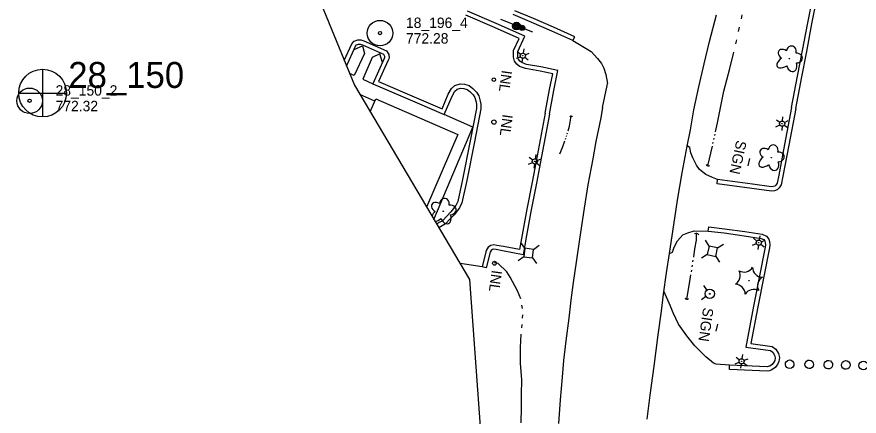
# Model space of a CAD drawing. Extents: x 589250 to 1188077, y 162953 to 363065.
# Drawn here: x 592891.4 to 593378, y 185166.2 to 185396.8 of the extents above; entities that cross this region are included whole.
import ezdxf

# ---------------------------------------------------------------- set-up
doc = ezdxf.new("R2010")
doc.units = 0
for name, color, linetype in [('E_AREA', 7, 'Continuous'), ('E_BLD', 7, 'Continuous'), ('E_DRN', 7, 'Continuous'), ('E_DRN_Text', 7, 'Continuous'), ('E_DWY', 7, 'Continuous'), ('E_LAND_Vegetation', 7, 'Continuous'), ('E_LTG', 7, 'Continuous'), ('E_MAP_Limits', 7, 'Continuous'), ('E_MAP_PassPoints', 7, 'Continuous'), ('E_MAP_PhotoCenter', 7, 'Continuous'), ('E_MISCPROP', 7, 'Continuous'), ('E_PATH_Sidewalk', 7, 'Continuous'), ('E_RDWY', 7, 'Continuous'), ('E_RDWY_C_and_G', 7, 'Continuous'), ('E_SGN', 7, 'Continuous'), ('E_SGN_Text', 7, 'Continuous'), ('E_UTL_AG_Bold', 7, 'Continuous'), ('E_UTL_MH', 7, 'Continuous'), ('E_UTL_WHydrant', 7, 'Continuous'), ('E_WTR_FlowLine', 7, 'Continuous')]:
    doc.layers.add(name, color=color, linetype=linetype)

msp = doc.modelspace()

# ---------------------------------------------------------------- linework, layer by layer
at = {"layer": 'E_AREA'}
msp.add_circle((593380.42, 185195.4), 2.55, dxfattribs=at)
for centre, major_axis, ratio in [((593337.82, 185196.15), (1.63, 1.86), 0.999567), ((593349.12, 185196.06), (1.85, 1.63), 0.999971), ((593360.15, 185195.86), (1.92, 1.53), 0.999968), ((593370.25, 185195.73), (-0.16, 2.51), 0.999984)]:
    msp.add_ellipse(centre, major_axis=major_axis, ratio=ratio, dxfattribs=at)
at = {"layer": 'E_BLD'}
for p, q in [((593095.49, 185341.88), (593098.72, 185349.36)), ((593098.72, 185349.36), (593146.21, 185328.9)), ((593146.21, 185328.9), (593128.09, 185286.85))]:
    msp.add_line(p, q, dxfattribs=at)
at = {"layer": 'E_DRN'}
for centre, radius in [((593166.92, 185360.47), 1.04), ((593166.98, 185335.96), 1.26), ((593167.31, 185254.46), 1.13)]:
    msp.add_circle(centre, radius, dxfattribs=at)
for centre, radius, start, end in [((593211.53, 185338.35), 1.02, 28.1214, 134.3816), ((593290.92, 185311.97), 1.36, 202.6502, 308.9104), ((593283.91, 185270.22), 1.5, 23.88, 130.1402), ((593278.52, 185234.96), 1.24, 204.6648, 310.925)]:
    msp.add_arc(centre, radius, start, end, dxfattribs=at)
at = {"layer": 'E_DWY'}
for p, q in [((593348.25, 185393.25), (593351.48, 185409.54)), ((593350.7, 185392.77), (593353.93, 185409.07)), ((593168.3, 185392.86), (593151.7, 185399.94)), ((593167.3, 185390.57), (593150.72, 185397.64)), ((593181.55, 185384.25), (593167.3, 185390.57)), ((593184.88, 185385.51), (593168.3, 185392.86)), ((593345.23, 185377.3), (593348.25, 185393.25)), ((593347.68, 185376.83), (593350.7, 185392.77)), ((593178.37, 185377.32), (593181.55, 185384.25)), ((593180.82, 185376.67), (593184.88, 185385.51)), ((593080.55, 185371.54), (593084.94, 185381.24)), ((593081.85, 185368.36), (593087.06, 185379.87)), ((593084.94, 185381.24), (593086.19, 185382.67)), ((593086.19, 185382.67), (593088.3, 185383.45)), ((593087.06, 185379.87), (593087.65, 185380.54)), ((593087.65, 185380.54), (593088.73, 185380.95)), ((593088.3, 185383.45), (593090.1, 185383.43)), ((593088.73, 185380.95), (593089.71, 185380.93)), ((593089.71, 185380.93), (593090.99, 185380.54)), ((593090.1, 185383.43), (593091.86, 185382.89)), ((593090.99, 185380.54), (593103.16, 185375.13)), ((593091.86, 185382.89), (593104.89, 185377.1)), ((593103.16, 185375.13), (593103.78, 185374.12)), ((593104.89, 185377.1), (593106.22, 185374.92)), ((593106.22, 185374.92), (593106.38, 185372.96)), ((593178.22, 185375.71), (593178.37, 185377.32)), ((593178.24, 185373.41), (593178.22, 185375.71)), ((593180.72, 185375.61), (593180.82, 185376.67)), ((593180.74, 185373.81), (593180.72, 185375.61)), ((593342.38, 185362.52), (593345.23, 185377.3)), ((593344.83, 185362.04), (593347.68, 185376.83)), ((593103.62, 185372.71), (593097.02, 185358.16)), ((593105.94, 185371.76), (593100.34, 185359.44)), ((593103.84, 185373.31), (593103.62, 185372.71)), ((593103.78, 185374.12), (593103.84, 185373.31)), ((593106.38, 185372.96), (593105.94, 185371.76)), ((593178.95, 185371.16), (593178.24, 185373.41)), ((593180.17, 185369.49), (593178.95, 185371.16)), ((593181.21, 185372.3), (593180.74, 185373.81)), ((593182, 185371.22), (593181.21, 185372.3)), ((593183.05, 185370.36), (593182, 185371.22)), ((593185.89, 185369.29), (593183.05, 185370.36)), ((593181.78, 185368.17), (593180.17, 185369.49)), ((593185.22, 185366.87), (593181.78, 185368.17)), ((593193.62, 185365.35), (593185.22, 185366.87)), ((593194.1, 185367.81), (593185.89, 185369.29)), ((593200.93, 185363.84), (593193.62, 185365.35)), ((593203.86, 185365.78), (593194.1, 185367.81)), ((593201.57, 185354.25), (593203.86, 185365.78)), ((593199.12, 185354.73), (593200.93, 185363.84)), ((593338.84, 185344.32), (593342.38, 185362.52)), ((593341.3, 185343.84), (593344.83, 185362.04)), ((593097.02, 185358.16), (593122.6, 185347.07)), ((593100.34, 185359.44), (593123.59, 185349.37)), ((593140.6, 185352.04), (593142.46, 185355.35)), ((593142.46, 185355.35), (593144.48, 185357.18)), ((593144.48, 185357.18), (593147.43, 185358)), ((593145.72, 185354.93), (593147.7, 185355.48)), ((593147.43, 185358), (593150.07, 185357.85)), ((593147.7, 185355.48), (593149.61, 185355.37)), ((593149.61, 185355.37), (593151.44, 185354.79)), ((593150.07, 185357.85), (593152.58, 185357.05)), ((593152.58, 185357.05), (593154.8, 185355.45)), ((593154.8, 185355.45), (593156.83, 185353.33)), ((593137.01, 185343.58), (593140.6, 185352.04)), ((593138.32, 185340.29), (593142.85, 185350.93)), ((593142.85, 185350.93), (593144.44, 185353.77)), ((593144.44, 185353.77), (593145.72, 185354.93)), ((593151.44, 185354.79), (593153.15, 185353.55)), ((593153.15, 185353.55), (593154.89, 185351.74)), ((593154.89, 185351.74), (593156.02, 185350.12)), ((593156.02, 185350.12), (593156.63, 185347.57)), ((593156.83, 185353.33), (593158.34, 185351.17)), ((593158.34, 185351.17), (593159.07, 185348.11)), ((593196.53, 185341.11), (593199.12, 185354.73)), ((593198.99, 185340.64), (593201.57, 185354.25)), ((593122.6, 185347.07), (593138.32, 185340.29)), ((593123.59, 185349.37), (593137.01, 185343.58)), ((593156.63, 185347.57), (593156.92, 185346.12)), ((593156.92, 185346.12), (593156.86, 185343.91)), ((593159.07, 185348.11), (593159.43, 185346.33)), ((593159.43, 185346.33), (593159.36, 185343.64)), ((593156.86, 185343.91), (593153.26, 185325.15)), ((593159.36, 185343.64), (593155.72, 185324.67)), ((593196.53, 185341.11), (593191.92, 185316.58)), ((593198.99, 185340.64), (593194.38, 185316.12)), ((593338.84, 185344.32), (593334.91, 185323.06)), ((593341.3, 185343.84), (593337.37, 185322.6)), ((593153.26, 185325.15), (593148.79, 185302.77)), ((593155.72, 185324.67), (593151.24, 185302.27)), ((593280.07, 185321.4), (593278.66, 185322.22)), ((593280.78, 185318.21), (593280.07, 185321.4)), ((593334.91, 185323.06), (593331.48, 185305.24)), ((593337.37, 185322.6), (593333.93, 185304.74)), ((593191.92, 185316.58), (593189.09, 185301.27)), ((593194.38, 185316.12), (593191.54, 185300.8)), ((593281.9, 185315.35), (593280.78, 185318.21)), ((593284.01, 185311.07), (593281.9, 185315.35)), ((593285.7, 185308.54), (593284.01, 185311.07)), ((593289.48, 185305.77), (593285.7, 185308.54)), ((593148.79, 185302.77), (593146.15, 185290.1)), ((593151.24, 185302.27), (593148.53, 185289.28)), ((593293.28, 185304.04), (593289.48, 185305.77)), ((593296.19, 185302.82), (593293.28, 185304.04)), ((593295.85, 185300.34), (593296.19, 185302.82)), ((593316.39, 185300.09), (593296.19, 185302.82)), ((593331.48, 185305.24), (593330.52, 185300.79)), ((593333.93, 185304.74), (593332.87, 185299.82)), ((593189.09, 185301.27), (593186.06, 185285.78)), ((593191.54, 185300.8), (593188.52, 185285.31)), ((593316.04, 185297.62), (593295.85, 185300.34)), ((593327.27, 185296), (593316.04, 185297.62)), ((593327.26, 185298.53), (593316.39, 185300.09)), ((593328.36, 185298.7), (593327.26, 185298.53)), ((593329.18, 185299.02), (593328.36, 185298.7)), ((593330.57, 185296.89), (593329.02, 185296.27)), ((593329.74, 185299.57), (593329.18, 185299.02)), ((593330.52, 185300.79), (593329.74, 185299.57)), ((593331.69, 185297.98), (593330.57, 185296.89)), ((593332.87, 185299.82), (593331.69, 185297.98)), ((593329.02, 185296.27), (593327.27, 185296)), ((593144.99, 185287.76), (593142.12, 185284.15)), ((593146.15, 185290.1), (593144.99, 185287.76)), ((593148.53, 185289.28), (593147.11, 185286.41)), ((593142.12, 185284.15), (593139.74, 185281.64)), ((593144.01, 185282.51), (593141.55, 185279.91)), ((593147.11, 185286.41), (593144.01, 185282.51)), ((593186.06, 185285.78), (593183.25, 185270.91)), ((593188.52, 185285.31), (593185.71, 185270.46)), ((593134.08, 185277.24), (593133.84, 185277.14)), ((593137.4, 185279.24), (593134.08, 185277.24)), ((593138.96, 185277.26), (593135.21, 185275)), ((593139.74, 185281.64), (593137.4, 185279.24)), ((593141.55, 185279.91), (593138.96, 185277.26)), ((593135.21, 185275), (593135.13, 185274.97)), ((593278.96, 185272.01), (593282.63, 185273.15)), ((593282.63, 185273.15), (593290.84, 185273)), ((593290.84, 185273), (593291.13, 185275.49)), ((593290.84, 185273), (593299.93, 185271.94)), ((593291.13, 185275.49), (593300.24, 185274.42)), ((593300.24, 185274.42), (593311.93, 185272.84)), ((593311.93, 185272.84), (593322.03, 185271.24)), ((593183.25, 185270.91), (593181.77, 185262.32)), ((593185.71, 185270.46), (593183.81, 185259.39)), ((593273.09, 185267.33), (593276.18, 185270.8)), ((593276.18, 185270.8), (593278.96, 185272.01)), ((593299.93, 185271.94), (593311.56, 185270.37)), ((593311.56, 185270.37), (593321.31, 185268.82)), ((593321.31, 185268.82), (593322.82, 185268.14)), ((593322.03, 185271.24), (593324.43, 185270.16)), ((593322.82, 185268.14), (593323.51, 185267.21)), ((593324.43, 185270.16), (593325.76, 185268.38)), ((593325.76, 185268.38), (593326.22, 185266.99)), ((593163.67, 185263.7), (593162.47, 185261.89)), ((593165.18, 185264.67), (593163.67, 185263.7)), ((593166.9, 185265.09), (593165.18, 185264.67)), ((593167, 185262.54), (593166.18, 185262.34)), ((593168.69, 185264.8), (593166.9, 185265.09)), ((593168.26, 185262.34), (593167, 185262.54)), ((593172.47, 185264.08), (593168.69, 185264.8)), ((593181.77, 185262.32), (593172.47, 185264.08)), ((593270.06, 185260.93), (593271.1, 185263.68)), ((593271.1, 185263.68), (593273.09, 185267.33)), ((593323.72, 185263.77), (593316.99, 185229.77)), ((593326.18, 185263.34), (593319.45, 185229.29)), ((593323.51, 185267.21), (593323.76, 185266.45)), ((593323.93, 185265.08), (593323.72, 185263.77)), ((593323.76, 185266.45), (593323.93, 185265.08)), ((593326.45, 185265.04), (593326.18, 185263.34)), ((593326.22, 185266.99), (593326.45, 185265.04)), ((593162.47, 185261.89), (593160.15, 185252.41)), ((593164.79, 185260.87), (593162.58, 185251.82)), ((593165.47, 185261.88), (593164.79, 185260.87)), ((593166.18, 185262.34), (593165.47, 185261.88)), ((593172, 185261.62), (593168.26, 185262.34)), ((593183.81, 185259.39), (593172, 185261.62)), ((593268.43, 185260.15), (593270.06, 185260.93)), ((593160.15, 185252.41), (593147.41, 185254.25)), ((593162.58, 185251.82), (593160.15, 185252.41)), ((593268.9, 185229.64), (593265.16, 185238.27)), ((593270.62, 185225.82), (593268.9, 185229.64)), ((593316.99, 185229.77), (593312.42, 185206.08)), ((593319.45, 185229.29), (593315.38, 185208.19)), ((593273.51, 185219.33), (593270.62, 185225.82)), ((593278.42, 185212.5), (593273.51, 185219.33)), ((593283.07, 185206.71), (593278.42, 185212.5)), ((593289.34, 185200.5), (593283.07, 185206.71)), ((593312.42, 185206.08), (593326.7, 185204.08)), ((593315.38, 185208.19), (593327.65, 185206.47)), ((593327.65, 185206.47), (593329.93, 185204.85)), ((593329.93, 185204.85), (593331.37, 185202.29)), ((593293.8, 185196.83), (593289.34, 185200.5)), ((593326.7, 185204.08), (593328.02, 185203.14)), ((593328.02, 185203.14), (593329.02, 185201.36)), ((593329.02, 185201.36), (593329.39, 185199.83)), ((593329.39, 185199.83), (593329.21, 185198.37)), ((593331.37, 185202.29), (593331.93, 185199.98)), ((593331.93, 185199.98), (593331.64, 185197.67)), ((593295.43, 185196.14), (593293.8, 185196.83)), ((593303.12, 185195.54), (593295.43, 185196.14)), ((593303.03, 185193.05), (593303.12, 185195.54)), ((593324.77, 185194.71), (593303.12, 185195.54)), ((593325.5, 185194.8), (593324.77, 185194.71)), ((593326.32, 185195.1), (593325.5, 185194.8)), ((593327.78, 185196.08), (593326.32, 185195.1)), ((593328.72, 185197.32), (593327.78, 185196.08)), ((593329.21, 185198.37), (593328.72, 185197.32)), ((593330.87, 185196.03), (593329.52, 185194.23)), ((593331.64, 185197.67), (593330.87, 185196.03)), ((593324.88, 185192.2), (593303.03, 185193.05)), ((593326.1, 185192.36), (593324.88, 185192.2)), ((593327.47, 185192.86), (593326.1, 185192.36)), ((593329.52, 185194.23), (593327.47, 185192.86))]:
    msp.add_line(p, q, dxfattribs=at)
at = {"layer": 'E_LAND_Vegetation'}
for centre, radius in [((593337.71, 185372.63), 0.128), ((593327.23, 185315.48), 0.128), ((593137.68, 185284.53), 0.128), ((593314.29, 185244.38), 0.167)]:
    msp.add_circle(centre, radius, dxfattribs=at)
for centre, radius, start, end in [((593303.41, 185247.35), 5.9, 301.8802, 27.6452), ((593311.42, 185255.29), 5.9, 241.8802, 327.6451), ((593322.24, 185252.29), 5.9, 181.8756, 267.6405), ((593325.17, 185241.42), 5.9, 121.8802, 207.6451), ((593306.28, 185236.44), 5.91, 1.92, 87.5961), ((593317.16, 185233.48), 5.9, 61.8802, 147.6452)]:
    msp.add_arc(centre, radius, start, end, dxfattribs=at)
for centre, major_axis, ratio, start_param, end_param in [((593338.72, 185376.49), (-0.87, -3.34), 0.832022, 1.570796, 4.712389), ((593334.5, 185375.04), (3.02, -2), 0.716896, 1.570796, 4.712389), ((593341.6, 185372.94), (-3.61, -0.13), 0.782863, 1.570796, 4.712389), ((593334.59, 185370.68), (3.92, 2.69), 0.560249, 1.570796, 4.712389), ((593338.9, 185369.31), (-1.16, 4.06), 0.691916, 1.570796, 4.712389), ((593323.99, 185317.85), (3.05, -1.96), 0.716896, 1.570796, 4.712389), ((593328.19, 185319.35), (-0.82, -3.35), 0.832022, 1.570796, 4.712389), ((593331.12, 185315.84), (-3.61, -0.18), 0.782863, 1.570796, 4.712389), ((593324.14, 185313.49), (3.88, 2.74), 0.560249, 1.570796, 4.712389), ((593328.47, 185312.18), (-1.21, 4.04), 0.691916, 1.570796, 4.712389), ((593138.33, 185288.46), (-0.56, -3.41), 0.832022, 1.570796, 4.712389), ((593134.26, 185286.64), (3.19, -1.72), 0.716896, 1.570796, 4.712389), ((593141.53, 185285.19), (-3.58, -0.46), 0.782863, 1.570796, 4.712389), ((593134.75, 185282.31), (3.66, 3.03), 0.560249, 1.570796, 2.290398), ((593139.16, 185281.33), (-1.52, 3.94), 0.691916, 1.570796, 4.712389), ((593134.75, 185282.31), (3.66, 3.03), 0.560249, 3.815979, 4.712389)]:
    msp.add_ellipse(centre, major_axis=major_axis, ratio=ratio, start_param=start_param, end_param=end_param, dxfattribs=at)
at = {"layer": 'E_LTG'}
for p, q in [((593180.48, 185376.76), (593182.45, 185375.22)), ((593184.19, 185378.26), (593183.84, 185375.79)), ((593185.03, 185374.86), (593187.34, 185375.8)), ((593179.93, 185372.8), (593182.24, 185373.74)), ((593183.43, 185372.81), (593183.08, 185370.34)), ((593184.82, 185373.38), (593186.79, 185371.84)), ((593330.13, 185337.28), (593332.22, 185335.92)), ((593333.69, 185339.1), (593333.56, 185336.6)), ((593334.82, 185335.79), (593337.05, 185336.92)), ((593329.92, 185333.29), (593332.15, 185334.42)), ((593333.41, 185333.61), (593333.28, 185331.11)), ((593334.74, 185334.29), (593336.84, 185332.93)), ((593191.13, 185317.2), (593190.78, 185314.73)), ((593186.87, 185311.74), (593189.19, 185312.68)), ((593187.42, 185315.7), (593189.39, 185314.16)), ((593190.37, 185311.75), (593190.02, 185309.28)), ((593191.76, 185312.32), (593193.73, 185310.78)), ((593191.97, 185313.8), (593194.28, 185314.74)), ((593316.87, 185268.85), (593318.83, 185267.3)), ((593320.58, 185270.32), (593320.22, 185267.85)), ((593321.4, 185266.92), (593323.72, 185267.84)), ((593316.29, 185264.89), (593318.61, 185265.81)), ((593319.79, 185264.88), (593319.42, 185262.41)), ((593321.18, 185265.44), (593323.14, 185263.88)), ((593306.92, 185200.32), (593308.89, 185198.77)), ((593310.64, 185201.8), (593310.28, 185199.33)), ((593311.46, 185198.4), (593313.78, 185199.32)), ((593306.34, 185196.37), (593308.67, 185197.29)), ((593309.84, 185196.36), (593309.48, 185193.89)), ((593311.24, 185196.91), (593313.2, 185195.36))]:
    msp.add_line(p, q, dxfattribs=at)
for centre, radius in [((593183.64, 185374.3), 1.5), ((593183.64, 185374.3), 0.125), ((593333.48, 185335.1), 1.5), ((593333.48, 185335.1), 0.125), ((593190.58, 185313.24), 1.5), ((593190.58, 185313.24), 0.125), ((593320, 185266.37), 1.5), ((593320, 185266.37), 0.125), ((593310.06, 185197.84), 1.5), ((593310.06, 185197.84), 0.125)]:
    msp.add_circle(centre, radius, dxfattribs=at)
at = {"layer": 'E_MAP_Limits'}
for p, q in [((593064.87, 185409.97), (593086.39, 185357.23)), ((593086.39, 185357.23), (593152.8, 185245.15)), ((593152.8, 185245.15), (593159.47, 185154.37))]:
    msp.add_line(p, q, dxfattribs=at)
at = {"layer": 'E_MAP_PassPoints'}
for centre, radius in [((593101.17, 185387.35), 7.38), ((593101.17, 185387.35), 7.38), ((593101.17, 185387.35), 7.38), ((593101.17, 185387.35), 0.945), ((593101.17, 185387.35), 0.945), ((593101.17, 185387.35), 0.945), ((592898.75, 185348.27), 7.38), ((592898.75, 185348.27), 0.945)]:
    msp.add_circle(centre, radius, dxfattribs=at)
at = {"layer": 'E_MAP_PhotoCenter'}
for p, q in [((592906.18, 185366.52), (592906.11, 185339.11)), ((592892.49, 185352.71), (592919.95, 185352.7))]:
    msp.add_line(p, q, dxfattribs=at)
msp.add_circle((592906.23, 185352.72), 13.78, dxfattribs=at)
at = {"layer": 'E_MISCPROP'}
for radius in [2.23, 1.67, 1.12, 0.558]:
    msp.add_circle((593180.02, 185391.41), radius, dxfattribs=at)
at = {"layer": 'E_PATH_Sidewalk'}
for p, q in [((593086.15, 185377.85), (593091.01, 185379.95)), ((593091.01, 185379.95), (593092.17, 185375.5)), ((593092.17, 185375.5), (593086.25, 185362.9)), ((593100.98, 185375.41), (593096.65, 185373.33)), ((593102.57, 185370.39), (593100.98, 185375.41)), ((593096.65, 185373.33), (593091.21, 185360.77)), ((593086.25, 185362.9), (593083.58, 185364.12)), ((593091.21, 185360.77), (593097.02, 185358.16)), ((593098.12, 185347.99), (593089.57, 185351.86)), ((593154.79, 185333.09), (593138.32, 185340.29)), ((593132.28, 185279.78), (593154.79, 185333.09))]:
    msp.add_line(p, q, dxfattribs=at)
at = {"layer": 'E_RDWY'}
for p, q in [((593291.42, 185382.49), (593295.56, 185397.86)), ((593212.61, 185383), (593223.1, 185376.74)), ((593288.47, 185369.55), (593291.42, 185382.49)), ((593223.1, 185376.74), (593226.86, 185372.78)), ((593226.86, 185372.78), (593229.03, 185369.82)), ((593229.03, 185369.82), (593230.4, 185367.11)), ((593285.41, 185356.31), (593288.47, 185369.55)), ((593230.4, 185367.11), (593231.53, 185363.51)), ((593231.53, 185363.51), (593232.61, 185358.23)), ((593229.75, 185344.39), (593232.36, 185357.06)), ((593232.36, 185357.06), (593232.61, 185358.23)), ((593282.48, 185343.12), (593285.41, 185356.31)), ((593229.75, 185344.39), (593228.74, 185338.48)), ((593280.53, 185331.47), (593282.48, 185343.12)), ((593228.74, 185338.48), (593225.9, 185324.71)), ((593278.62, 185322.02), (593280.53, 185331.47)), ((593225.9, 185324.71), (593224.11, 185314.81)), ((593275.78, 185306.6), (593278.62, 185322.02)), ((593224.11, 185314.81), (593221.31, 185299.66)), ((593273.1, 185290.92), (593275.78, 185306.6)), ((593221.31, 185299.66), (593219.1, 185286.27)), ((593271.46, 185280.49), (593273.1, 185290.92)), ((593219.1, 185286.27), (593216.35, 185268.31)), ((593268.41, 185260.06), (593271.46, 185280.49)), ((593216.35, 185268.31), (593214.44, 185255.05)), ((593266.67, 185248.98), (593268.41, 185260.06)), ((593214.44, 185255.05), (593212.81, 185243.32)), ((593264.92, 185236.57), (593266.67, 185248.98)), ((593212.81, 185243.32), (593211.42, 185233.23)), ((593263.77, 185226.77), (593264.92, 185236.57)), ((593211.42, 185233.23), (593210.18, 185222.75)), ((593261.85, 185213.17), (593263.77, 185226.77)), ((593210.18, 185222.75), (593208.56, 185209.67)), ((593208.56, 185209.67), (593207.25, 185198.27)), ((593259.58, 185195.12), (593261.85, 185213.17)), ((593207.25, 185198.27), (593206.31, 185188.73)), ((593257.32, 185178.27), (593259.58, 185195.12)), ((593206.31, 185188.73), (593205.22, 185175.67)), ((593205.22, 185175.67), (593204.19, 185161.83)), ((593255.5, 185164.44), (593257.32, 185178.27))]:
    msp.add_line(p, q, dxfattribs=at)
at = {"layer": 'E_RDWY_C_and_G'}
for p, q in [((593189.9, 185395.71), (593179.14, 185400.31)), ((593188.91, 185393.41), (593178.14, 185398.02)), ((593201.37, 185390.79), (593189.9, 185395.71)), ((593200.36, 185388.5), (593188.91, 185393.41)), ((593213.63, 185385.28), (593201.37, 185390.79)), ((593212.61, 185383), (593200.36, 185388.5)), ((593212.61, 185383), (593213.63, 185385.28))]:
    msp.add_line(p, q, dxfattribs=at)
at = {"layer": 'E_SGN'}
for p, q in [((593189.51, 185387.9), (593170.9, 185395.23)), ((593313.88, 185310.75), (593314.81, 185314.87)), ((593295.38, 185215.31), (593296.31, 185219.37))]:
    msp.add_line(p, q, dxfattribs=at)
at = {"layer": 'E_UTL_AG_Bold'}
for p, q in [((593291.27, 185264.4), (593289.11, 185267.77)), ((593184.91, 185263.17), (593182.5, 185266.36)), ((593184.91, 185263.17), (593184.22, 185258.22)), ((593189.86, 185262.48), (593184.91, 185263.17)), ((593189.86, 185262.48), (593193.06, 185264.89)), ((593291.27, 185264.4), (593290.2, 185259.52)), ((593296.15, 185263.34), (593291.27, 185264.4)), ((593295.08, 185258.45), (593296.15, 185263.34)), ((593296.15, 185263.34), (593299.52, 185265.5)), ((593184.22, 185258.22), (593181.03, 185255.81)), ((593184.22, 185258.22), (593189.17, 185257.53)), ((593189.17, 185257.53), (593189.86, 185262.48)), ((593290.2, 185259.52), (593286.83, 185257.36)), ((593290.2, 185259.52), (593295.08, 185258.45)), ((593295.08, 185258.45), (593297.24, 185255.08)), ((593189.17, 185257.53), (593191.59, 185254.34))]:
    msp.add_line(p, q, dxfattribs=at)
at = {"layer": 'E_UTL_MH'}
for centre, radius in [((593183.3, 185390.38), 1.5), ((593183.3, 185390.37), 1.22), ((593183.29, 185390.36), 0.968), ((593183.27, 185390.37), 0.605)]:
    msp.add_circle(centre, radius, dxfattribs=at)
at = {"layer": 'E_UTL_WHydrant'}
for p, q in [((593290.06, 185239.03), (593288.18, 185241.58)), ((593289.49, 185235.24), (593286.94, 185233.36))]:
    msp.add_line(p, q, dxfattribs=at)
for radius in [2.74, 0.21]:
    msp.add_circle((593291.67, 185236.85), radius, dxfattribs=at)
at = {"layer": 'E_WTR_FlowLine'}
for p, q in [((593309.93, 185395.58), (593310.43, 185398)), ((593308.35, 185388.33), (593308.91, 185390.73)), ((593306.66, 185381.1), (593307.22, 185383.51)), ((593303.23, 185366.99), (593305.5, 185376.29)), ((593299.87, 185353.79), (593303.23, 185366.99)), ((593297.26, 185341.39), (593299.87, 185353.79)), ((593296.23, 185335.58), (593297.26, 185341.39)), ((593210.65, 185333.68), (593211.57, 185339.37)), ((593295.06, 185330.42), (593296.23, 185335.58)), ((593209.82, 185330.88), (593210.65, 185333.68)), ((593208.34, 185326.13), (593208.52, 185326.66)), ((593208.88, 185327.7), (593208.93, 185327.82)), ((593208.93, 185327.82), (593209.05, 185328.23)), ((593209.36, 185329.29), (593209.51, 185329.82)), ((593294.04, 185325.9), (593294.21, 185326.66)), ((593294.55, 185328.16), (593294.72, 185328.92)), ((593204.96, 185317.67), (593206.62, 185321.22)), ((593206.62, 185321.22), (593207.97, 185325.09)), ((593290.58, 185310.66), (593293.18, 185322.13)), ((593293.52, 185323.64), (593293.7, 185324.39)), ((593283.12, 185262.77), (593284.04, 185267.88)), ((593283.93, 185270.93), (593283.94, 185271.71)), ((593284.04, 185267.88), (593283.93, 185270.93)), ((593282.39, 185258.05), (593283.12, 185262.77)), ((593169.43, 185254.27), (593167.1, 185254.62)), ((593174.5, 185249.57), (593169.43, 185254.27)), ((593281.51, 185252.42), (593281.66, 185253.36)), ((593281.95, 185255.23), (593282.1, 185256.17)), ((593176.29, 185246.52), (593174.5, 185249.57)), ((593281.07, 185249.6), (593281.22, 185250.54)), ((593180.55, 185238.53), (593176.29, 185246.52)), ((593280, 185242.74), (593280.78, 185247.73)), ((593182.47, 185233.82), (593180.55, 185238.53)), ((593278.45, 185233.72), (593280, 185242.74)), ((593183.39, 185228.37), (593183.11, 185230.16)), ((593183.39, 185228.33), (593183.39, 185228.37)), ((593183.55, 185222.77), (593183.71, 185224.62)), ((593183.04, 185217.22), (593183.21, 185219.07)), ((593182.33, 185205.87), (593182.78, 185213.51)), ((593182.37, 185196.81), (593182.33, 185205.87)), ((593183.06, 185187.21), (593182.37, 185196.81)), ((593182.96, 185179.31), (593183.05, 185186.6)), ((593183.05, 185186.6), (593183.06, 185187.21)), ((593182.83, 185171.02), (593182.96, 185179.31)), ((593182.67, 185162.28), (593182.83, 185171.02))]:
    msp.add_line(p, q, dxfattribs=at)

# ---------------------------------------------------------------- texts
at = {"layer": 'E_DRN_Text'}
for p in [(593171.55, 185366.19), (593172.05, 185340.74), (593165.75, 185250.74)]:
    msp.add_text('INL', height=6, rotation=262.0644, dxfattribs=at).set_placement(p)
at = {"layer": 'E_MAP_PassPoints'}
for s, p in [('18_196_4', (593116.17, 185390.34)), ('18_196_4', (593116.17, 185390.34)), ('18_196_4', (593116.17, 185390.34)), ('772.28', (593116.17, 185381.34)), ('772.28', (593116.17, 185381.34)), ('772.28', (593116.17, 185381.34)), ('28_150_2', (592913.75, 185351.26)), ('772.32', (592913.75, 185342.26))]:
    msp.add_text(s, height=6, dxfattribs=at).set_placement(p)
at = {"layer": 'E_MAP_PhotoCenter'}
msp.add_text('28_150', height=15, dxfattribs=at).set_placement((592921.08, 185355.69))
at = {"layer": 'E_SGN_Text'}
for rotation, p in [(257.6676, (593307.16, 185325.81)), (261.6689, (593287.96, 185229.13))]:
    msp.add_text('SIGN', height=6, rotation=rotation, dxfattribs=at).set_placement(p)

doc.saveas('drawing.dxf')
